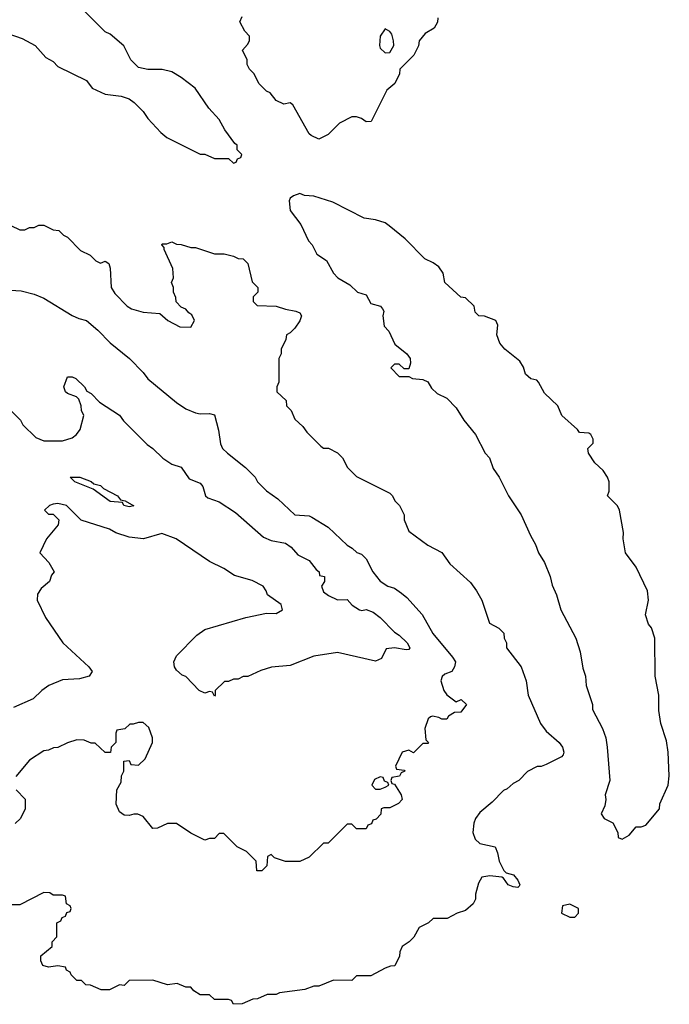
# Model space of a CAD drawing. Header units: inches. Extents: x 2348341 to 2479810, y 460419 to 613669.
# Tile 453 of 656: x 2423589 to 2426329, y 521666 to 525819. Entities that reach past the tile are written whole.
import ezdxf

# ---------------------------------------------------------------- set-up
doc = ezdxf.new("R2010")
doc.units = ezdxf.units.IN
doc.header["$MEASUREMENT"] = 0
doc.layers.add('C4522', color=7, linetype='Continuous')

msp = doc.modelspace()

# ---------------------------------------------------------------- linework, layer by layer
at = {"layer": 'C4522', "color": 2}
for points, elevation in [([(2423511.1, 525771.1), (2423599.8, 525739.8), (2423654, 525710), (2423699.6, 525659.6), (2423730, 525642), (2423750, 525622), (2423870, 525562), (2423894, 525530), (2423950, 525504.7), (2424016.9, 525496.9), (2424050, 525484.7), (2424072, 525470), (2424110, 525432), (2424130, 525402), (2424183.5, 525343.5), (2424210, 525322), (2424350, 525252), (2424370, 525252), (2424410, 525234), (2424470, 525234), (2424490, 525214), (2424502, 525218), (2424507.3, 525232.7), (2424522, 525238), (2424526, 525250), (2424506, 525270), (2424506, 525290), (2424496.4, 525296.4), (2424454.6, 525354.6), (2424430, 525398), (2424386.3, 525446.3), (2424328.7, 525530), (2424270, 525575.3), (2424230, 525599), (2424190, 525609), (2424130, 525609), (2424090, 525618), (2424058, 525650), (2424028.4, 525708.4), (2423970, 525758), (2423950, 525768), (2423846, 525870)], 86), ([(2425352.7, 525827.3), (2425351.6, 525808.4), (2425336.9, 525783.1), (2425299.6, 525760.4), (2425274, 525730), (2425271.6, 525708.4), (2425252, 525670), (2425192, 525610), (2425191.3, 525590), (2425171, 525550), (2425138, 525522), (2425071.1, 525388.9), (2425050, 525388.7), (2425030, 525402), (2425010, 525408.7), (2424990, 525409), (2424938, 525382), (2424890, 525335.3), (2424850, 525315.3), (2424818, 525330), (2424810, 525338), (2424740.4, 525460.4), (2424730, 525468), (2424703.1, 525463.1), (2424670, 525478), (2424646, 525510), (2424630, 525518), (2424598, 525550), (2424578, 525590), (2424558, 525610), (2424548, 525630), (2424548, 525650), (2424528, 525690), (2424550, 525714), (2424558, 525730), (2424558, 525750), (2424538, 525770), (2424518, 525810), (2424527.3, 525832.7)], 82), ([(2423551.1, 524951.1), (2423590, 524932), (2423610, 524932), (2423630, 524942), (2423650, 524942), (2423670, 524952), (2423690, 524952), (2423730, 524932), (2423754, 524930), (2423774, 524910), (2423790, 524902), (2423845.4, 524845.4), (2423885.4, 524825.4), (2423910, 524802), (2423930, 524792), (2423950, 524801), (2423964.7, 524790), (2423970.7, 524770.7), (2423974.8, 524690), (2423990, 524664.7), (2424042, 524610), (2424059.8, 524599.8), (2424110, 524584.7), (2424179.6, 524579.6), (2424214, 524550), (2424263.6, 524523.6), (2424310, 524522), (2424326, 524550), (2424314.6, 524574.6), (2424302, 524582), (2424290, 524598), (2424270, 524606), (2424248.4, 524628.4), (2424247.3, 524647.3), (2424238, 524670), (2424238, 524690), (2424228.7, 524710), (2424238, 524730), (2424235.3, 524770), (2424198, 524850), (2424198, 524858), (2424188, 524870), (2424190, 524874), (2424210, 524874), (2424230, 524882), (2424250, 524872), (2424270, 524871.3), (2424310, 524858), (2424330, 524858), (2424410, 524832), (2424451.1, 524831.1), (2424490, 524822), (2424510, 524812), (2424530.9, 524810.9), (2424551.3, 524790), (2424570, 524714), (2424594, 524690), (2424594, 524670), (2424574, 524650), (2424574, 524630), (2424590, 524614), (2424670, 524611.3), (2424710, 524598), (2424754, 524590), (2424770, 524582), (2424778, 524570), (2424770.9, 524549.1), (2424750, 524518), (2424730, 524498), (2424714, 524490), (2424712, 524470), (2424692, 524430), (2424692, 524410), (2424682, 524390), (2424682, 524290), (2424674, 524270), (2424674, 524250), (2424712.7, 524212.7), (2424714, 524190), (2424734, 524170), (2424750, 524134), (2424783.6, 524103.6), (2424799.6, 524079.6), (2424859.6, 524019.6), (2424870, 524012), (2424891.1, 524011.1), (2424930, 523992), (2424950.9, 523970.9), (2424972, 523930), (2425010, 523892), (2425150, 523822), (2425162, 523810), (2425171.3, 523790), (2425191.3, 523770), (2425211, 523730), (2425211.3, 523710), (2425230, 523662), (2425310, 523602), (2425370, 523572), (2425403.5, 523523.5), (2425490, 523444.7), (2425516, 523410), (2425538, 523370), (2425570, 523274), (2425610, 523252), (2425630.9, 523230.9), (2425632, 523210), (2425642, 523190), (2425642, 523170), (2425704.7, 523090), (2425726, 523030), (2425734, 522970), (2425786, 522850), (2425810, 522818), (2425864.7, 522770), (2425878, 522750), (2425884.7, 522730), (2425882, 522718), (2425874, 522710), (2425810, 522677.2), (2425788.7, 522668.7), (2425771.3, 522668.7), (2425731.6, 522648.4), (2425694, 522610), (2425670, 522598), (2425645.4, 522574.6), (2425630, 522568), (2425582, 522518), (2425530, 522475.3), (2425512, 522450), (2425504.7, 522430), (2425501, 522390), (2425510, 522362), (2425530, 522344.7), (2425594, 522330), (2425604.7, 522304.7), (2425611, 522270), (2425630.7, 522230.7), (2425640.7, 522220.7), (2425672.5, 522212.5), (2425690.7, 522190), (2425698.8, 522170), (2425695.5, 522164.5), (2425690, 522159), (2425670, 522160.9), (2425649.6, 522169.6), (2425630, 522198), (2425622, 522202), (2425572, 522208), (2425538, 522202), (2425523.6, 522176.4), (2425512, 522130), (2425512, 522110), (2425502, 522090), (2425470, 522062), (2425434, 522050), (2425391.6, 522028.4), (2425332.7, 522027.3), (2425314, 522010), (2425274, 521990), (2425251.1, 521948.9), (2425231.1, 521928.9), (2425202, 521910), (2425192.7, 521887.3), (2425191.6, 521868.4), (2425171.6, 521828.4), (2425152.7, 521827.3), (2425130, 521818), (2425070, 521786), (2425010, 521786), (2424990, 521766), (2424912.7, 521767.3), (2424850, 521742), (2424830, 521742), (2424791.1, 521728.9), (2424685.4, 521714.6), (2424670, 521708), (2424632.7, 521707.3), (2424591.6, 521688.4), (2424572.7, 521687.3), (2424527.3, 521667.3), (2424490, 521666), (2424482, 521682), (2424470, 521686), (2424410, 521686), (2424390, 521706), (2424350, 521706), (2424323.1, 521723.1), (2424310, 521738), (2424290, 521738), (2424253.6, 521753.6), (2424211.6, 521748.4), (2424150, 521768), (2424050, 521766), (2424030, 521746), (2424010, 521748), (2423967.3, 521727.3), (2423932.7, 521727.3), (2423887.3, 521747.3), (2423868.4, 521748.4), (2423850, 521766), (2423830, 521766), (2423806, 521790), (2423802, 521802), (2423786, 521810), (2423782, 521822), (2423750, 521828), (2423710, 521822), (2423686, 521830), (2423678, 521850), (2423678, 521870), (2423726, 521910), (2423726, 521930), (2423746, 521950), (2423746, 522010), (2423762, 522018), (2423767.3, 522032.7), (2423782, 522038), (2423787.3, 522052.7), (2423802, 522058), (2423806, 522070), (2423802, 522082), (2423786, 522090), (2423782, 522122), (2423770, 522126), (2423730, 522126), (2423716.4, 522136.4), (2423690, 522138), (2423590, 522086), (2423550, 522086)], 82), ([(2423550, 524678), (2423595.3, 524675.3), (2423650, 524661), (2423690, 524644.7), (2423810, 524571), (2423838, 524558), (2423870.5, 524550.5), (2423918, 524510), (2423970, 524456), (2424051.3, 524390), (2424110, 524331.3), (2424130, 524304.7), (2424250, 524204.7), (2424290, 524178), (2424330, 524161), (2424350, 524156), (2424390, 524158), (2424410, 524152), (2424428.1, 524088.1), (2424436, 524030), (2424444.7, 524010), (2424464.7, 523990), (2424542, 523930), (2424582, 523890), (2424592, 523870), (2424630, 523831.3), (2424678, 523798), (2424750, 523731), (2424810, 523726.8), (2424821.4, 523721.4), (2424890, 523678.8), (2424970, 523602), (2424992, 523590), (2425011.1, 523571.1), (2425030, 523564.7), (2425050, 523544.7), (2425079.1, 523490), (2425110, 523451.3), (2425142, 523430), (2425170, 523421), (2425199.9, 523399.9), (2425222, 523382), (2425286, 523310), (2425331, 523230), (2425414.8, 523130), (2425426.8, 523110), (2425422.8, 523090), (2425411.3, 523070), (2425382, 523058), (2425371.1, 523048.9), (2425364.7, 523030), (2425377.3, 522990), (2425390, 522971), (2425430, 522942), (2425451.6, 522951.6), (2425474, 522930), (2425450, 522898), (2425423.6, 522896.4), (2425398, 522882), (2425390, 522868), (2425368.9, 522868.9), (2425356.4, 522876.4), (2425330, 522882), (2425322, 522878), (2425312, 522870), (2425298, 522830), (2425302, 522782), (2425314, 522770), (2425310, 522766), (2425290, 522766), (2425250, 522726), (2425230, 522738), (2425202, 522730), (2425174, 522670), (2425178, 522658), (2425210, 522654), (2425214, 522650), (2425198, 522642), (2425191.6, 522628.4), (2425158, 522622), (2425154, 522610), (2425158, 522598), (2425170, 522594), (2425198, 522550), (2425202, 522530), (2425186.4, 522513.6), (2425150, 522495.3), (2425124.7, 522495.3), (2425114, 522490), (2425112.7, 522467.3), (2425092.7, 522447.3), (2425078, 522442), (2425072.7, 522427.3), (2425058, 522422), (2425050, 522406), (2425010, 522406), (2424990, 522426), (2424970, 522426), (2424890, 522346), (2424870, 522346), (2424810, 522286), (2424770, 522268), (2424710, 522268), (2424664, 522284), (2424650, 522298), (2424634, 522290), (2424631.3, 522250), (2424610, 522228.7), (2424588.7, 522228.7), (2424586, 522270), (2424546, 522310), (2424506, 522330), (2424450, 522386), (2424430, 522386), (2424410, 522366), (2424390, 522366), (2424370, 522358), (2424310, 522388), (2424250, 522428.7), (2424211.6, 522428.4), (2424170, 522408.7), (2424150, 522408), (2424110, 522458), (2424087.3, 522467.3), (2424070, 522468), (2424050, 522462), (2424030, 522464), (2424010, 522478), (2423995.3, 522510), (2423998, 522570), (2424016.4, 522603.6), (2424018, 522630), (2424028, 522650), (2424028.4, 522691.6), (2424050, 522694), (2424058, 522678), (2424090, 522674), (2424118, 522702), (2424148.7, 522770), (2424149, 522790), (2424133.6, 522833.6), (2424110, 522855.3), (2424090, 522855.3), (2424067.3, 522847.3), (2424052.7, 522847.3), (2424031.6, 522828.4), (2423998, 522822), (2423994, 522810), (2423994, 522770), (2423974, 522750), (2423971.6, 522728.4), (2423950, 522728), (2423907.3, 522767.3), (2423890, 522768), (2423860.4, 522780.4), (2423830, 522782), (2423790, 522768.7), (2423750, 522748.7), (2423731.6, 522748.4), (2423710, 522738), (2423690, 522735.3), (2423630, 522695.3), (2423572.7, 522627.3)], 78), ([(2423550, 524172), (2423592, 524130), (2423602, 524110), (2423656.9, 524056.9), (2423690, 524042), (2423770, 524042.8), (2423810, 524054.8), (2423829, 524070), (2423844, 524090), (2423859, 524150), (2423849, 524170), (2423848.7, 524190), (2423838, 524218), (2423828.9, 524228.9), (2423790, 524242), (2423782, 524250), (2423775.3, 524270), (2423790, 524312), (2423810, 524312), (2423825.4, 524305.4), (2423862, 524270), (2423871.6, 524251.6), (2423890, 524242), (2423925.4, 524205.4), (2424010, 524151.3), (2424027.1, 524127.1), (2424127.1, 524027.1), (2424150.7, 524010.7), (2424192, 523970), (2424230, 523944.7), (2424270, 523931.3), (2424303, 523883), (2424350, 523864.7), (2424361, 523850), (2424372, 523810), (2424382, 523802), (2424430, 523784.7), (2424499.8, 523739.8), (2424616.8, 523636.8), (2424650, 523622.8), (2424710.7, 523610.7), (2424734.4, 523594.4), (2424761.4, 523561.4), (2424810, 523538), (2424839.6, 523499.6), (2424852, 523490), (2424854, 523474), (2424874, 523470), (2424874, 523450), (2424862, 523430), (2424870, 523406), (2424892, 523390), (2424930, 523372), (2424970, 523374), (2424992, 523350), (2425022, 523330), (2425032.7, 523327.3), (2425050, 523331.3), (2425079.8, 523319.8), (2425110, 523298), (2425170, 523236), (2425190, 523222.8), (2425222.8, 523190), (2425234.8, 523170), (2425230, 523162), (2425218.8, 523161.2), (2425170, 523169.4), (2425135.3, 523164.7), (2425115.5, 523124.5), (2425090, 523114), (2424930, 523149.2), (2424830, 523134), (2424730, 523095.3), (2424651.6, 523088.4), (2424605.4, 523074.6), (2424551.1, 523048.9), (2424531.6, 523048.4), (2424510, 523038), (2424490, 523038), (2424470, 523028), (2424452.7, 523027.3), (2424414, 522990), (2424414, 522970), (2424410, 522966), (2424402, 522982), (2424390, 522986), (2424370, 522978), (2424346, 522990), (2424290, 523048), (2424274.6, 523054.6), (2424250, 523075.3), (2424241.2, 523090), (2424239.3, 523110), (2424250, 523136), (2424336.6, 523223.4), (2424370, 523246.8), (2424543, 523297), (2424630, 523316.3), (2424670, 523314), (2424697.2, 523330), (2424691.9, 523351.9), (2424633.6, 523393.6), (2424629.2, 523410), (2424616, 523430), (2424570, 523453.6), (2424494.8, 523474.8), (2424450, 523504.5), (2424390, 523534), (2424248.7, 523630), (2424188.4, 523651.6), (2424110.7, 523629.3), (2424050, 523636), (2423994.8, 523654.8), (2423968, 523670), (2423848.4, 523708.4), (2423786, 523770), (2423750, 523778), (2423730, 523775.3), (2423714, 523770), (2423694, 523750), (2423710, 523734), (2423730, 523734), (2423754, 523710), (2423751.6, 523688.4), (2423702, 523630), (2423674, 523570), (2423712, 523530), (2423734, 523490), (2423723.6, 523476.4), (2423714, 523450), (2423679.6, 523420.4), (2423663.6, 523396.4), (2423662, 523370), (2423696.9, 523296.9), (2423771.3, 523190), (2423881, 523090), (2423894, 523070), (2423882, 523050), (2423840.5, 523039.5), (2423770, 523034.5), (2423712, 523010), (2423682, 522990), (2423645.4, 522954.6), (2423562, 522918)], 74), ([(2423574, 522570), (2423611.6, 522531.6), (2423612, 522490), (2423592, 522450), (2423570, 522428)], 78)]:
    msp.add_lwpolyline(points, dxfattribs=dict(at, elevation=elevation))
for points, elevation in [([(2425130, 525780.9), (2425110, 525749), (2425106, 525710), (2425110, 525698.8), (2425130, 525678.8), (2425150, 525681), (2425167, 525710), (2425166, 525730), (2425158.3, 525758.3), (2425150, 525769.3)], 82), ([(2424770, 525086), (2424743.6, 525076.4), (2424730, 525066), (2424725.4, 525054.6), (2424730, 525014), (2424775.3, 524955.3), (2424806.4, 524886.4), (2424822, 524870), (2424842, 524830), (2424883.6, 524803.6), (2424912, 524750), (2424931.3, 524730), (2424981, 524701), (2425014, 524670), (2425050, 524658), (2425070, 524622), (2425110.7, 524610.7), (2425119.8, 524599.8), (2425124.7, 524590), (2425121, 524570), (2425126.4, 524526.4), (2425145.4, 524505.4), (2425170.7, 524450.7), (2425222, 524410), (2425236, 524390), (2425238, 524370), (2425230, 524346), (2425210, 524346), (2425190, 524366), (2425170, 524366), (2425154, 524350), (2425190, 524314), (2425230, 524314), (2425246, 524306), (2425290, 524302), (2425310, 524292), (2425325.4, 524265.4), (2425350, 524242), (2425390, 524222), (2425430, 524182), (2425462, 524130), (2425512, 524070), (2425552, 523990), (2425570.9, 523970.9), (2425586.4, 523926.4), (2425612, 523890), (2425651.1, 523811.1), (2425704.7, 523730), (2425743.5, 523643.5), (2425765.4, 523605.4), (2425778, 523570), (2425802.8, 523530), (2425826, 523470), (2425834.4, 523434.4), (2425853.7, 523393.7), (2425871, 523330), (2425934.8, 523210), (2425953.2, 523153.2), (2425964, 523084), (2425976, 523050), (2425978, 523010), (2426004.7, 522930), (2426004.7, 522910), (2426046.8, 522830), (2426061, 522790), (2426066.8, 522750), (2426078, 522610), (2426058, 522550), (2426061, 522530), (2426056.9, 522503.1), (2426042, 522470), (2426054, 522450), (2426090.8, 522430.8), (2426112, 522390), (2426114, 522370), (2426130, 522362), (2426160.4, 522379.6), (2426190, 522414), (2426210, 522414), (2426230, 522422), (2426288, 522490), (2426288.9, 522511.1), (2426324, 522590), (2426329.2, 522630), (2426324, 522730), (2426317.2, 522777.2), (2426294, 522850), (2426285.6, 522905.6), (2426285.2, 522970), (2426269.2, 523050), (2426268, 523210), (2426254, 523254), (2426242, 523270), (2426229.1, 523309.1), (2426242, 523370), (2426237.2, 523410), (2426188.7, 523510), (2426144, 523570), (2426134, 523630), (2426136.5, 523656.5), (2426119, 523750), (2426110, 523768), (2426068.7, 523810), (2426075.3, 523830), (2426075.3, 523870), (2426068.7, 523890), (2426050, 523918), (2426015.3, 523950), (2425988.7, 523990), (2425986, 524010), (2426007.3, 524032.7), (2426008, 524050), (2425998, 524070), (2425990, 524075.3), (2425950, 524078), (2425942, 524090), (2425875.3, 524150), (2425859, 524190), (2425803.2, 524243.2), (2425778, 524290), (2425770, 524298), (2425744.7, 524304.7), (2425723.2, 524323.2), (2425713.8, 524353.8), (2425699.1, 524379.1), (2425635.3, 524430), (2425614.6, 524454.6), (2425602, 524490), (2425606, 524530), (2425598, 524550), (2425550, 524568), (2425526, 524570), (2425510, 524586), (2425506, 524610), (2425470, 524646), (2425450, 524648), (2425382, 524710), (2425375.3, 524750), (2425356.5, 524776.5), (2425333.6, 524793.6), (2425298, 524810), (2425214.8, 524894.8), (2425148, 524950), (2425130, 524962), (2425090, 524975.3), (2425042, 524982), (2424910, 525048.7), (2424830, 525075.3), (2424790, 525078)], 86), ([(2424050, 523764), (2424028, 523770), (2424022, 523782), (2423970, 523787.3), (2423898.6, 523838.6), (2423822, 523870), (2423802, 523890), (2423842, 523890), (2423890.5, 523870.5), (2423901.4, 523861.4), (2423930, 523854), (2423941.6, 523841.6), (2424001, 523810), (2424014.4, 523794.4), (2424034, 523790), (2424070, 523768)], 70), ([(2425110, 522626), (2425085.4, 522614.6), (2425074, 522590), (2425090, 522574), (2425110, 522574), (2425130, 522582), (2425146, 522590), (2425142, 522602), (2425127.3, 522607.3), (2425122, 522622)], 78), ([(2425910, 522088), (2425878, 522082), (2425874, 522050), (2425910, 522034), (2425930, 522034), (2425946, 522050), (2425946, 522070)], 86)]:
    msp.add_lwpolyline(points, close=True, dxfattribs=dict(at, elevation=elevation))

doc.saveas('drawing.dxf')
